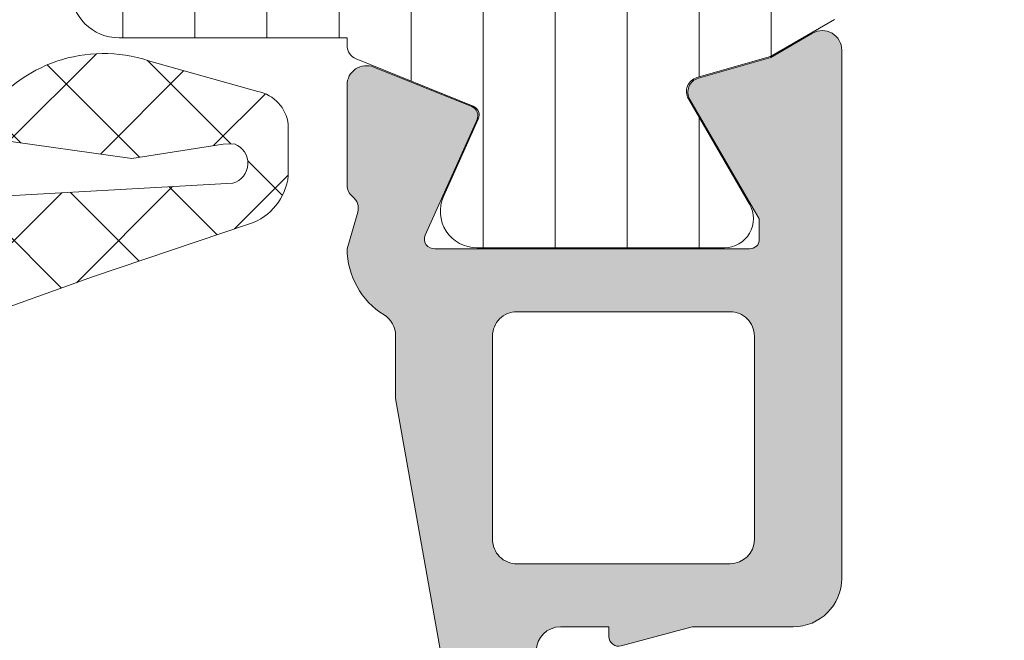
# Model space of a CAD drawing. Header units: millimetres. Extents: x 144573 to 336993, y 74252 to 247042.
# Tile 363 of 656: x 204065 to 204085, y 174638 to 174651. Entities that reach past the tile are written whole.
import ezdxf

# ---------------------------------------------------------------- set-up
doc = ezdxf.new("R2010")
doc.units = ezdxf.units.MM
doc.layers.add('FASÁDA DETAILNÍ', color=255, linetype='Continuous', lineweight=0)
doc.layers.add('NOVA', color=255, linetype='Continuous', lineweight=0)

# ---------------------------------------------------------------- blocks, each defined once
blk = doc.blocks.new('A$C69D17D4D')
at = {"layer": 'FASÁDA DETAILNÍ'}
h = blk.add_hatch(dxfattribs=at)
h.set_pattern_fill('ANSI37', color=256, scale=0.48, angle=90, style=0)
h.set_pattern_definition([(135, (-19093.5001209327, 1281.181939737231), (-1.077630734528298, -1.077630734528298), []), (225, (-19093.5001209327, 1281.181939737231), (1.077630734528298, -1.077630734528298), [])])
edge = h.paths.add_edge_path(flags=16)
edge.add_line((-19094.16441493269, 1277.780662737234), (-19095.55726893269, 1277.880406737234))
edge.add_arc((-19095.60012642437, 1277.281939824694), 0.5999995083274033, 85.90391948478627, 180.0000083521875)
edge.add_arc((-19095.60012642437, 1277.28193964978), 0.5999995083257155, 179.9999916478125, 274.0960805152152)
edge.add_line((-19095.55726893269, 1276.683472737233), (-19094.16441493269, 1276.783216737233))
edge.add_arc((-19094.20012940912, 1277.281939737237), 0.500000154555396, 274.0960643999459, 445.9039356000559)
edge = h.paths.add_edge_path(flags=16)
edge.add_arc((-19091.00012130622, 1275.681943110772), 0.49999962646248, 89.9999571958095, 180.0000428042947)
edge.add_line((-19091.5001209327, 1275.681942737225), (-19091.5001209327, 1272.088257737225))
edge.add_arc((-19091.00012059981, 1272.088257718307), 0.5000003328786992, 179.9999978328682, 293.2180266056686)
edge.add_line((-19090.80300493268, 1271.62875173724), (-19084.47190293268, 1274.34462973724))
edge.add_arc((-19084.66901885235, 1274.804135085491), 0.4999998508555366, 293.2180817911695, 362.5001106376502)
edge.add_line((-19084.16949493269, 1274.825945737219), (-19084.20782093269, 1275.703752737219))
edge.add_arc((-19084.70734454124, 1275.68194324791), 0.4999994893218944, 2.499979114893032, 90.00004485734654)
edge.add_line((-19084.70734493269, 1276.181942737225), (-19091.00012093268, 1276.181942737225))
edge = h.paths.add_edge_path(flags=16)
edge.add_line((-19085.59195893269, 1301.235861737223), (-19094.48881193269, 1305.384531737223))
edge.add_arc((-19094.70012106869, 1304.931377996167), 0.4999998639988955, 64.99999208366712, 180.0000296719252)
edge.add_line((-19095.20012093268, 1304.93137773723), (-19095.20012093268, 1295.58194273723))
edge.add_arc((-19094.70012130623, 1295.5819423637), 0.4999996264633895, 179.9999571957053, 270.0000428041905)
edge.add_line((-19094.70012093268, 1295.081942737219), (-19085.57619793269, 1295.081942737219))
edge.add_arc((-19085.57619809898, 1295.581942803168), 0.5000000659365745, 270.0000190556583, 362.5000272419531)
edge.add_line((-19085.07667393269, 1295.603752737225), (-19085.30374393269, 1300.804516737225))
edge.add_arc((-19085.8032693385, 1300.782707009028), 0.5000012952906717, 2.499997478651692, 64.99990801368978)
edge = h.paths.add_edge_path(flags=16)
edge.add_arc((-19094.70012130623, 1292.381943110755), 0.49999962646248, 89.9999571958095, 180.0000428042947)
edge.add_line((-19095.20012093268, 1292.381942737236), (-19095.20012093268, 1285.181942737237))
edge.add_arc((-19094.70012130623, 1285.181942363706), 0.4999996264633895, 179.9999571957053, 270.0000428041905)
edge.add_line((-19094.70012093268, 1284.681942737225), (-19093.50012093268, 1284.681942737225))
edge.add_arc((-19093.50011943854, 1282.681944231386), 1.999998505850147, -4.280428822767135e-05, 90.00004280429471, ccw=False)
edge.add_line((-19091.5001209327, 1282.681942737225), (-19091.5001209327, 1278.881942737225))
edge.add_arc((-19091.00012130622, 1278.881942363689), 0.4999996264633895, 179.9999571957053, 270.0000428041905)
edge.add_line((-19091.0001209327, 1278.381942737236), (-19084.8470599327, 1278.381942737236))
edge.add_arc((-19084.84706009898, 1278.881942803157), 0.5000000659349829, 270.0000190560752, 362.5000272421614)
edge.add_line((-19084.3475359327, 1278.903752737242), (-19084.5876709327, 1284.403752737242))
edge.add_arc((-19085.08719454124, 1284.381943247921), 0.499999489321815, 2.499979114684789, 90.00004485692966)
edge.add_line((-19085.08719493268, 1284.881942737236), (-19090.40012093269, 1284.881942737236))
edge.add_arc((-19090.4001209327, 1285.981942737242), 1.099999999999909, 90, 270, ccw=False)
edge.add_line((-19090.4001209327, 1287.081942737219), (-19085.22690993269, 1287.081942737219))
edge.add_arc((-19085.22691009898, 1287.581942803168), 0.5000000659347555, 270.0000190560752, 362.5000272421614)
edge.add_line((-19084.7273859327, 1287.603752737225), (-19084.9369589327, 1292.403752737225))
edge.add_arc((-19085.43648254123, 1292.381943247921), 0.499999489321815, 2.499979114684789, 90.00004485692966)
edge.add_line((-19085.43648293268, 1292.881942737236), (-19094.70012093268, 1292.881942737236))
edge = h.paths.add_edge_path()
edge.add_line((-19093.3136639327, 1307.594995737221), (-19084.5257979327, 1303.497146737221))
edge.add_ellipse((-19085.79365542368, 1300.778221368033), major_axis=(-3.000002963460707, 0), ratio=1, start_angle=182.5000588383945, end_angle=244.9999693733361, ccw=False)
edge.add_line((-19082.79650793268, 1300.909082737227), (-19082.76817393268, 1300.260132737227))
edge.add_ellipse((-19082.26865032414, 1300.281942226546), major_axis=(-0.4999994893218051, 0), ratio=1, start_angle=2.499979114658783, end_angle=90.00004485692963)
edge.add_line((-19082.2686499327, 1299.781942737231), (-19081.30012093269, 1299.781942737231))
edge.add_ellipse((-19081.30012085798, 1299.681942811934), major_axis=(-0.09999992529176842, 0), ratio=1, start_angle=179.9999571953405, end_angle=270.00004280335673, ccw=False)
edge.add_line((-19081.20012093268, 1299.681942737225), (-19081.20012093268, 1299.081942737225))
edge.add_ellipse((-19081.30012085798, 1299.081942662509), major_axis=(-0.09999992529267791, 0), ratio=1, start_angle=89.99995719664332, end_angle=180.0000428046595, ccw=False)
edge.add_line((-19081.30012093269, 1298.981942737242), (-19082.20315893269, 1298.981942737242))
edge.add_ellipse((-19082.20315876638, 1298.481942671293), major_axis=(-0.5000000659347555, 0), ratio=1, start_angle=-89.9999809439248, end_angle=2.500027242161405)
edge.add_line((-19082.70268293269, 1298.460132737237), (-19082.30884493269, 1289.559838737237))
edge.add_ellipse((-19081.80933365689, 1289.58194284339), major_axis=(-0.5000001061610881, 0), ratio=1, start_angle=2.53376922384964, end_angle=90.00008298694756)
edge.add_line((-19081.80933293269, 1289.081942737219), (-19081.2001209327, 1289.081942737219))
edge.add_ellipse((-19081.20012085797, 1288.981942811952), major_axis=(-0.09999992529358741, 0), ratio=1, start_angle=179.9999571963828, end_angle=270.00004280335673, ccw=False)
edge.add_line((-19081.10012093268, 1288.981942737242), (-19081.10012093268, 1288.381942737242))
edge.add_ellipse((-19081.20012085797, 1288.381942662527), major_axis=(-0.09999992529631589, 0), ratio=1, start_angle=89.99995719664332, end_angle=180.0000428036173, ccw=False)
edge.add_line((-19081.20012093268, 1288.281942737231), (-19081.72968293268, 1288.281942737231))
edge.add_ellipse((-19081.72968323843, 1287.781942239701), major_axis=(-0.5000004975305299, 0), ratio=1, start_angle=-90.00003503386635, end_angle=2.533697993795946)
edge.add_line((-19082.22919493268, 1287.759838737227), (-19081.71853893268, 1276.219613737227))
edge.add_ellipse((-19081.21901433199, 1276.241423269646), major_axis=(-0.5000004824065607, 0), ratio=1, start_angle=2.499979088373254, end_angle=93.21705730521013)
edge.add_line((-19081.19095493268, 1275.742210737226), (-19076.05721193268, 1276.030773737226))
edge.add_ellipse((-19076.17276735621, 1276.44119173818), major_axis=(-0.426375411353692, 0), ratio=1, start_angle=105.7248544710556, end_angle=249.2410276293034)
edge.add_line((-19076.02164393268, 1276.839886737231), (-19076.25424693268, 1276.838646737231))
edge.add_line((-19076.25424693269, 1276.838646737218), (-19078.13682593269, 1276.540508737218))
edge.add_line((-19078.13682593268, 1276.540508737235), (-19080.98611093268, 1276.940934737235))
edge.add_ellipse((-19080.94436033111, 1277.238015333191), major_axis=(-0.2999999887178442, 0), ratio=1, start_angle=-34.59774638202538, end_angle=82.00025595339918, ccw=False)
edge.add_ellipse((-19078.72178924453, 1275.704901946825), major_axis=(-3.000047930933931, 0), ratio=1, start_angle=251.9915754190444, end_angle=325.40235871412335, ccw=False)
edge.add_line((-19077.79430393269, 1278.557980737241), (-19075.53941293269, 1277.924404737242))
edge.add_ellipse((-19075.70034247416, 1277.149192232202), major_axis=(-0.7917403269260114, 0), ratio=1, start_angle=186.7983462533, end_angle=258.2723102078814, ccw=False)
edge.add_line((-19074.91416893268, 1277.242914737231), (-19074.91294793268, 1276.184704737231))
edge.add_ellipse((-19076.09203415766, 1276.313828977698), major_axis=(-1.186135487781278, 0), ratio=1, start_angle=108.65557644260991, end_angle=173.7503218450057, ccw=False)
edge.add_line((-19075.71261493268, 1275.190014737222), (-19078.95395493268, 1274.095681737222))
edge.add_line((-19078.95395493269, 1274.095681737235), (-19087.00374993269, 1271.205903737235))
edge.add_line((-19087.00374993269, 1271.205903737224), (-19096.90162693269, 1266.873094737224))
edge.add_ellipse((-19097.09989699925, 1267.332103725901), major_axis=(-0.5000002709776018, 0), ratio=1, start_angle=0.06657637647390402, end_angle=113.3620494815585, ccw=False)
edge.add_line((-19097.59989693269, 1267.331522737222), (-19097.60053193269, 1267.878223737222))
edge.add_ellipse((-19097.10053182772, 1267.878804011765), major_axis=(-0.5000004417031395, 0), ratio=1, start_angle=-66.07917546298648, end_angle=0.06649451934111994, ccw=False)
edge.add_line((-19097.30326893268, 1268.335857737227), (-19094.09926593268, 1269.737613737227))
edge.add_ellipse((-19094.50012027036, 1270.653754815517), major_axis=(-0.9999993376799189, 0), ratio=1, start_angle=113.6316147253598, end_angle=180.0000528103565)
edge.add_line((-19093.5001209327, 1270.653755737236), (-19093.5001209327, 1275.881697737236))
edge.add_line((-19093.5001209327, 1275.881697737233), (-19095.2995999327, 1275.881706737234))
edge.add_line((-19095.29959993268, 1275.881706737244), (-19095.43754193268, 1275.366905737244))
edge.add_ellipse((-19095.71469595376, 1275.48167099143), major_axis=(-0.2999756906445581, 0), ratio=1, start_angle=67.49643330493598, end_angle=157.5062997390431, ccw=False)
edge.add_line((-19095.82950893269, 1275.204536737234), (-19097.09963593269, 1276.053703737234))
edge.add_ellipse((-19096.59991516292, 1276.919567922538), major_axis=(-0.9997207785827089, 0), ratio=1, start_angle=-0.007611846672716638, end_angle=60.00923930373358, ccw=False)
edge.add_line((-19097.59963593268, 1276.919700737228), (-19097.59960493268, 1277.644061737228))
edge.add_ellipse((-19096.59986710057, 1277.643853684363), major_axis=(-0.9997378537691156, 0), ratio=1, start_angle=299.99132494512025, end_angle=359.98807632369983, ccw=False)
edge.add_line((-19097.09960493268, 1278.509727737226), (-19095.82950893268, 1279.358894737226))
edge.add_ellipse((-19095.71469704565, 1279.081747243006), major_axis=(-0.2999875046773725, 0), ratio=1, start_angle=202.498603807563, end_angle=292.50240617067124, ccw=False)
edge.add_line((-19095.43754193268, 1279.196540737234), (-19095.29956993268, 1278.681724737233))
edge.add_line((-19095.29956993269, 1278.681724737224), (-19093.50012093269, 1278.681716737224))
edge.add_line((-19093.5001209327, 1278.681716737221), (-19093.5001209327, 1281.881943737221))
edge.add_ellipse((-19093.80012070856, 1281.881943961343), major_axis=(-0.2999997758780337, 0), ratio=1, start_angle=179.999957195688, end_angle=270.0000428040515)
edge.add_line((-19093.80012093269, 1282.181943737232), (-19097.10011693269, 1282.181943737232))
edge.add_ellipse((-19097.10011730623, 1282.681943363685), major_axis=(-0.49999962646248, 0), ratio=1, start_angle=-4.280429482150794e-05, end_angle=90.00004280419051, ccw=False)
edge.add_line((-19097.60011693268, 1282.681943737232), (-19097.60011693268, 1309.579565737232))
edge.add_line((-19097.60011693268, 1309.579565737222), (-19096.04972493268, 1310.474683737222))
edge.add_ellipse((-19095.79972484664, 1310.041671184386), major_axis=(-0.4999999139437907, 0), ratio=1, start_angle=180.0000633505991, end_angle=300.0000170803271, ccw=False)
edge.add_line((-19095.2997249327, 1310.041671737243), (-19093.6023539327, 1310.041671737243))
edge.add_line((-19093.60235393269, 1310.041671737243), (-19093.60235393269, 1308.048149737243))
edge.add_ellipse((-19093.10235367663, 1308.048149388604), major_axis=(-0.500000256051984, 0), ratio=1, start_angle=-3.995115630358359e-05, end_angle=64.99987141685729)
h = blk.add_hatch(dxfattribs=at)
h.set_pattern_fill('ANSI37', color=256, scale=0.48, angle=90, style=0)
h.set_pattern_definition([(135, (-19093.50012075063, 1281.181939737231), (-1.077630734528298, -1.077630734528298), []), (225, (-19093.50012075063, 1281.181939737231), (1.077630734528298, -1.077630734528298), [])])
edge = h.paths.add_edge_path(flags=16)
edge.add_line((-19094.16441475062, 1277.780662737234), (-19095.55726875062, 1277.880406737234))
edge.add_arc((-19095.60012624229, 1277.281939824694), 0.5999995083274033, 85.90391948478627, 180.0000083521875)
edge.add_arc((-19095.60012624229, 1277.28193964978), 0.5999995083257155, 179.9999916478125, 274.0960805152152)
edge.add_line((-19095.55726875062, 1276.683472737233), (-19094.16441475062, 1276.783216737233))
edge.add_arc((-19094.20012922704, 1277.281939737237), 0.500000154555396, 274.0960643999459, 445.9039356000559)
edge = h.paths.add_edge_path(flags=16)
edge.add_arc((-19091.00012112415, 1275.681943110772), 0.49999962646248, 89.9999571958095, 180.0000428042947)
edge.add_line((-19091.50012075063, 1275.681942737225), (-19091.50012075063, 1272.088257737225))
edge.add_arc((-19091.00012041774, 1272.088257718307), 0.5000003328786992, 179.9999978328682, 293.2180266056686)
edge.add_line((-19090.8030047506, 1271.62875173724), (-19084.4719027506, 1274.34462973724))
edge.add_arc((-19084.66901867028, 1274.804135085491), 0.4999998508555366, 293.2180817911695, 362.5001106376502)
edge.add_line((-19084.16949475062, 1274.825945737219), (-19084.20782075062, 1275.703752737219))
edge.add_arc((-19084.70734435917, 1275.68194324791), 0.4999994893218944, 2.499979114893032, 90.00004485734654)
edge.add_line((-19084.70734475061, 1276.181942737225), (-19091.00012075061, 1276.181942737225))
edge = h.paths.add_edge_path(flags=16)
edge.add_line((-19085.59195875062, 1301.235861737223), (-19094.48881175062, 1305.384531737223))
edge.add_arc((-19094.70012088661, 1304.931377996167), 0.4999998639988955, 64.99999208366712, 180.0000296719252)
edge.add_line((-19095.20012075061, 1304.93137773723), (-19095.20012075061, 1295.58194273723))
edge.add_arc((-19094.70012112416, 1295.5819423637), 0.4999996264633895, 179.9999571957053, 270.0000428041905)
edge.add_line((-19094.70012075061, 1295.081942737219), (-19085.57619775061, 1295.081942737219))
edge.add_arc((-19085.5761979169, 1295.581942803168), 0.5000000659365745, 270.0000190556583, 362.5000272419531)
edge.add_line((-19085.07667375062, 1295.603752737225), (-19085.30374375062, 1300.804516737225))
edge.add_arc((-19085.80326915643, 1300.782707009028), 0.5000012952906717, 2.499997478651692, 64.99990801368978)
edge = h.paths.add_edge_path(flags=16)
edge.add_arc((-19094.70012112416, 1292.381943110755), 0.49999962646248, 89.9999571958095, 180.0000428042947)
edge.add_line((-19095.20012075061, 1292.381942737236), (-19095.20012075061, 1285.181942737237))
edge.add_arc((-19094.70012112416, 1285.181942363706), 0.4999996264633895, 179.9999571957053, 270.0000428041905)
edge.add_line((-19094.70012075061, 1284.681942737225), (-19093.50012075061, 1284.681942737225))
edge.add_arc((-19093.50011925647, 1282.681944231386), 1.999998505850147, -4.280428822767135e-05, 90.00004280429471, ccw=False)
edge.add_line((-19091.50012075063, 1282.681942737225), (-19091.50012075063, 1278.881942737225))
edge.add_arc((-19091.00012112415, 1278.881942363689), 0.4999996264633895, 179.9999571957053, 270.0000428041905)
edge.add_line((-19091.00012075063, 1278.381942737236), (-19084.84705975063, 1278.381942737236))
edge.add_arc((-19084.84705991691, 1278.881942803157), 0.5000000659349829, 270.0000190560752, 362.5000272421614)
edge.add_line((-19084.34753575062, 1278.903752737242), (-19084.58767075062, 1284.403752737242))
edge.add_arc((-19085.08719435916, 1284.381943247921), 0.499999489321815, 2.499979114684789, 90.00004485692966)
edge.add_line((-19085.08719475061, 1284.881942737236), (-19090.40012075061, 1284.881942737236))
edge.add_arc((-19090.40012075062, 1285.981942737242), 1.099999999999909, 90, 270, ccw=False)
edge.add_line((-19090.40012075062, 1287.081942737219), (-19085.22690975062, 1287.081942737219))
edge.add_arc((-19085.22690991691, 1287.581942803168), 0.5000000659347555, 270.0000190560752, 362.5000272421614)
edge.add_line((-19084.72738575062, 1287.603752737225), (-19084.93695875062, 1292.403752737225))
edge.add_arc((-19085.43648235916, 1292.381943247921), 0.499999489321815, 2.499979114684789, 90.00004485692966)
edge.add_line((-19085.43648275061, 1292.881942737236), (-19094.70012075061, 1292.881942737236))
edge = h.paths.add_edge_path()
edge.add_line((-19093.31366375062, 1307.594995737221), (-19084.52579775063, 1303.497146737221))
edge.add_ellipse((-19085.79365524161, 1300.778221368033), major_axis=(-3.000002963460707, 0), ratio=1, start_angle=182.5000588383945, end_angle=244.9999693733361, ccw=False)
edge.add_line((-19082.79650775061, 1300.909082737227), (-19082.76817375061, 1300.260132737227))
edge.add_ellipse((-19082.26865014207, 1300.281942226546), major_axis=(-0.4999994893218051, 0), ratio=1, start_angle=2.499979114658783, end_angle=90.00004485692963)
edge.add_line((-19082.26864975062, 1299.781942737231), (-19081.30012075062, 1299.781942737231))
edge.add_ellipse((-19081.30012067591, 1299.681942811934), major_axis=(-0.09999992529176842, 0), ratio=1, start_angle=179.9999571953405, end_angle=270.00004280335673, ccw=False)
edge.add_line((-19081.20012075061, 1299.681942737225), (-19081.20012075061, 1299.081942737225))
edge.add_ellipse((-19081.30012067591, 1299.081942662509), major_axis=(-0.09999992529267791, 0), ratio=1, start_angle=89.99995719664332, end_angle=180.0000428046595, ccw=False)
edge.add_line((-19081.30012075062, 1298.981942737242), (-19082.20315875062, 1298.981942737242))
edge.add_ellipse((-19082.20315858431, 1298.481942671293), major_axis=(-0.5000000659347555, 0), ratio=1, start_angle=-89.9999809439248, end_angle=2.500027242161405)
edge.add_line((-19082.70268275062, 1298.460132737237), (-19082.30884475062, 1289.559838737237))
edge.add_ellipse((-19081.80933347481, 1289.58194284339), major_axis=(-0.5000001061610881, 0), ratio=1, start_angle=2.53376922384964, end_angle=90.00008298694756)
edge.add_line((-19081.80933275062, 1289.081942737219), (-19081.20012075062, 1289.081942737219))
edge.add_ellipse((-19081.2001206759, 1288.981942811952), major_axis=(-0.09999992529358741, 0), ratio=1, start_angle=179.9999571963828, end_angle=270.00004280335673, ccw=False)
edge.add_line((-19081.10012075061, 1288.981942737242), (-19081.10012075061, 1288.381942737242))
edge.add_ellipse((-19081.2001206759, 1288.381942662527), major_axis=(-0.09999992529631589, 0), ratio=1, start_angle=89.99995719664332, end_angle=180.0000428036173, ccw=False)
edge.add_line((-19081.20012075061, 1288.281942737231), (-19081.72968275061, 1288.281942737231))
edge.add_ellipse((-19081.72968305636, 1287.781942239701), major_axis=(-0.5000004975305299, 0), ratio=1, start_angle=-90.00003503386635, end_angle=2.533697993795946)
edge.add_line((-19082.2291947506, 1287.759838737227), (-19081.7185387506, 1276.219613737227))
edge.add_ellipse((-19081.21901414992, 1276.241423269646), major_axis=(-0.5000004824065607, 0), ratio=1, start_angle=2.499979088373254, end_angle=93.21705730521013)
edge.add_line((-19081.19095475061, 1275.742210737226), (-19076.05721175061, 1276.030773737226))
edge.add_ellipse((-19076.17276717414, 1276.44119173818), major_axis=(-0.426375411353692, 0), ratio=1, start_angle=105.7248544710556, end_angle=249.2410276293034)
edge.add_line((-19076.0216437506, 1276.839886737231), (-19076.2542467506, 1276.838646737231))
edge.add_line((-19076.25424675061, 1276.838646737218), (-19078.13682575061, 1276.540508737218))
edge.add_line((-19078.13682575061, 1276.540508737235), (-19080.98611075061, 1276.940934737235))
edge.add_ellipse((-19080.94436014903, 1277.238015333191), major_axis=(-0.2999999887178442, 0), ratio=1, start_angle=-34.59774638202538, end_angle=82.00025595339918, ccw=False)
edge.add_ellipse((-19078.72178906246, 1275.704901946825), major_axis=(-3.000047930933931, 0), ratio=1, start_angle=251.9915754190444, end_angle=325.40235871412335, ccw=False)
edge.add_line((-19077.79430375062, 1278.557980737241), (-19075.53941275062, 1277.924404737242))
edge.add_ellipse((-19075.70034229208, 1277.149192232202), major_axis=(-0.7917403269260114, 0), ratio=1, start_angle=186.7983462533, end_angle=258.2723102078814, ccw=False)
edge.add_line((-19074.91416875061, 1277.242914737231), (-19074.91294775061, 1276.184704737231))
edge.add_ellipse((-19076.09203397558, 1276.313828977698), major_axis=(-1.186135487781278, 0), ratio=1, start_angle=108.65557644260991, end_angle=173.7503218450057, ccw=False)
edge.add_line((-19075.71261475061, 1275.190014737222), (-19078.95395475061, 1274.095681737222))
edge.add_line((-19078.95395475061, 1274.095681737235), (-19087.00374975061, 1271.205903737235))
edge.add_line((-19087.00374975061, 1271.205903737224), (-19096.90162675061, 1266.873094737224))
edge.add_ellipse((-19097.09989681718, 1267.332103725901), major_axis=(-0.5000002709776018, 0), ratio=1, start_angle=0.06657637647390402, end_angle=113.3620494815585, ccw=False)
edge.add_line((-19097.59989675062, 1267.331522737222), (-19097.60053175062, 1267.878223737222))
edge.add_ellipse((-19097.10053164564, 1267.878804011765), major_axis=(-0.5000004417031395, 0), ratio=1, start_angle=-66.07917546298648, end_angle=0.06649451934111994, ccw=False)
edge.add_line((-19097.30326875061, 1268.335857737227), (-19094.09926575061, 1269.737613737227))
edge.add_ellipse((-19094.50012008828, 1270.653754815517), major_axis=(-0.9999993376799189, 0), ratio=1, start_angle=113.6316147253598, end_angle=180.0000528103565)
edge.add_line((-19093.50012075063, 1270.653755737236), (-19093.50012075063, 1275.881697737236))
edge.add_line((-19093.50012075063, 1275.881697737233), (-19095.29959975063, 1275.881706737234))
edge.add_line((-19095.29959975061, 1275.881706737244), (-19095.43754175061, 1275.366905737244))
edge.add_ellipse((-19095.71469577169, 1275.48167099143), major_axis=(-0.2999756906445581, 0), ratio=1, start_angle=67.49643330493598, end_angle=157.5062997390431, ccw=False)
edge.add_line((-19095.82950875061, 1275.204536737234), (-19097.09963575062, 1276.053703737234))
edge.add_ellipse((-19096.59991498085, 1276.919567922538), major_axis=(-0.9997207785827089, 0), ratio=1, start_angle=-0.007611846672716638, end_angle=60.00923930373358, ccw=False)
edge.add_line((-19097.59963575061, 1276.919700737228), (-19097.59960475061, 1277.644061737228))
edge.add_ellipse((-19096.59986691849, 1277.643853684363), major_axis=(-0.9997378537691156, 0), ratio=1, start_angle=299.99132494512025, end_angle=359.98807632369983, ccw=False)
edge.add_line((-19097.09960475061, 1278.509727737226), (-19095.8295087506, 1279.358894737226))
edge.add_ellipse((-19095.71469686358, 1279.081747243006), major_axis=(-0.2999875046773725, 0), ratio=1, start_angle=202.498603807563, end_angle=292.50240617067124, ccw=False)
edge.add_line((-19095.43754175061, 1279.196540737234), (-19095.29956975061, 1278.681724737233))
edge.add_line((-19095.29956975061, 1278.681724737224), (-19093.50012075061, 1278.681716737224))
edge.add_line((-19093.50012075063, 1278.681716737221), (-19093.50012075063, 1281.881943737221))
edge.add_ellipse((-19093.80012052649, 1281.881943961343), major_axis=(-0.2999997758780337, 0), ratio=1, start_angle=179.999957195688, end_angle=270.0000428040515)
edge.add_line((-19093.80012075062, 1282.181943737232), (-19097.10011675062, 1282.181943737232))
edge.add_ellipse((-19097.10011712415, 1282.681943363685), major_axis=(-0.49999962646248, 0), ratio=1, start_angle=-4.280429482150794e-05, end_angle=90.00004280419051, ccw=False)
edge.add_line((-19097.6001167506, 1282.681943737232), (-19097.6001167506, 1309.579565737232))
edge.add_line((-19097.6001167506, 1309.579565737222), (-19096.0497247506, 1310.474683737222))
edge.add_ellipse((-19095.79972466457, 1310.041671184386), major_axis=(-0.4999999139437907, 0), ratio=1, start_angle=180.0000633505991, end_angle=300.0000170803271, ccw=False)
edge.add_line((-19095.29972475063, 1310.041671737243), (-19093.60235375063, 1310.041671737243))
edge.add_line((-19093.60235375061, 1310.041671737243), (-19093.60235375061, 1308.048149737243))
edge.add_ellipse((-19093.10235349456, 1308.048149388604), major_axis=(-0.500000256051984, 0), ratio=1, start_angle=-3.995115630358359e-05, end_angle=64.99987141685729)
h = blk.add_hatch(dxfattribs=at)
h.set_pattern_fill('ANSI31', color=256, scale=0.468, angle=45, style=0)
h.set_pattern_definition([(90, (-19063.5001209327, 1263.181939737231), (-1.4859, 3.33066907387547e-16), [])])
edge = h.paths.add_edge_path(flags=16)
edge.add_line((-19065.84822093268, 1281.270417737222), (-19068.07093093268, 1279.987055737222))
edge.add_ellipse((-19069.07080331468, 1281.718780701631), major_axis=(-1.999654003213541, 0), ratio=1, start_angle=60.00004577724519, end_angle=120.0015014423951, ccw=False)
edge.add_line((-19070.07062893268, 1279.987028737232), (-19071.20014693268, 1280.639156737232))
edge.add_ellipse((-19069.70014380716, 1283.237236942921), major_axis=(-3.000005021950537, 0), ratio=1, start_angle=16.00005471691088, end_angle=59.99998644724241, ccw=False)
edge.add_line((-19072.5839329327, 1282.410320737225), (-19073.6365809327, 1286.081342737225))
edge.add_ellipse((-19073.15594990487, 1286.21916153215), major_axis=(-0.5000002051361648, 0), ratio=1, start_angle=-90.00079895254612, end_angle=16.000007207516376, ccw=False)
edge.add_line((-19073.1559429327, 1286.719161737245), (-19065.5981899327, 1286.719051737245))
edge.add_ellipse((-19065.59819976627, 1286.219051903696), major_axis=(-0.4999998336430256, 0), ratio=1, start_angle=179.9991787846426, end_angle=269.9988731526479, ccw=False)
edge.add_line((-19065.09819993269, 1286.219044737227), (-19065.09825593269, 1282.569395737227))
edge.add_ellipse((-19066.59825518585, 1282.569435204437), major_axis=(-1.499999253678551, 0), ratio=1, start_angle=120.0015272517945, end_angle=179.9984924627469, ccw=False)
edge = h.paths.add_edge_path(flags=16)
edge.add_line((-19065.59817193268, 1288.319053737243), (-19073.90150193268, 1288.319180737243))
edge.add_ellipse((-19073.90149367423, 1288.819181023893), major_axis=(-0.5000002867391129, 0), ratio=1, start_angle=15.999943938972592, end_angle=89.9990536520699, ccw=False)
edge.add_line((-19074.38212493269, 1288.681362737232), (-19076.08905193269, 1294.634124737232))
edge.add_ellipse((-19075.60842120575, 1294.771943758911), major_axis=(-0.4999999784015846, 0), ratio=1, start_angle=-90.00094802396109, end_angle=16.00004168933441, ccw=False)
edge.add_line((-19075.60841293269, 1295.271943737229), (-19065.59805893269, 1295.271773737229))
edge.add_ellipse((-19065.59807111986, 1294.771773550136), major_axis=(-0.5000001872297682, 0), ratio=1, start_angle=179.9991047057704, end_angle=269.9986034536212, ccw=False)
edge.add_line((-19065.0980709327, 1294.771765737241), (-19065.0981609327, 1288.819045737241))
edge.add_ellipse((-19065.59816120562, 1288.81905401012), major_axis=(-0.5000002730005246, 0), ratio=1, start_angle=89.99877076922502, end_angle=179.9990519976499, ccw=False)
edge = h.paths.add_edge_path(flags=16)
edge.add_line((-19076.14720793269, 1302.636077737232), (-19072.97081793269, 1304.469966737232))
edge.add_ellipse((-19071.47081807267, 1301.871886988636), major_axis=(-3.000002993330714, 0), ratio=1, start_angle=239.99850824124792, end_angle=299.999963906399, ccw=False)
edge.add_line((-19069.97074893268, 1304.46992673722), (-19065.84786593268, 1302.08943173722))
edge.add_ellipse((-19066.59790159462, 1300.790413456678), major_axis=(-1.500000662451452, 0), ratio=1, start_angle=179.9984828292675, end_angle=239.9984416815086, ccw=False)
edge.add_line((-19065.09790093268, 1300.790373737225), (-19065.09799193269, 1297.371759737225))
edge.add_ellipse((-19065.59799141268, 1297.371773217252), major_axis=(-0.4999994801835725, 0), ratio=1, start_angle=89.99856531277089, end_angle=179.9984553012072, ccw=False)
edge.add_line((-19065.59800393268, 1296.871773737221), (-19075.89731893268, 1296.871954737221))
edge.add_ellipse((-19075.89730059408, 1297.871955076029), major_axis=(-1.000000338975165, 0), ratio=1, start_angle=-0.0015275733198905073, end_angle=89.99894927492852, ccw=False)
edge.add_line((-19076.89730093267, 1297.871981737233), (-19076.89720793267, 1301.337079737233))
edge.add_ellipse((-19075.39720779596, 1301.337039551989), major_axis=(-1.500000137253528, 0), ratio=1, start_angle=300.00000300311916, end_angle=359.99846503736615, ccw=False)
edge = h.paths.add_edge_path()
edge.add_line((-19078.49707593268, 1304.483883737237), (-19078.49729793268, 1297.930820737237))
edge.add_arc((-19073.49730023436, 1297.93065387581), 4.999997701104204, 179.9980879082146, 196.0000237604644)
edge.add_line((-19078.30360593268, 1296.552465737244), (-19074.03499493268, 1281.666047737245))
edge.add_arc((-19074.51562528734, 1281.528229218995), 0.4999994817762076, -90.00007395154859, 15.999997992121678, ccw=False)
edge.add_line((-19074.51562593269, 1281.028229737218), (-19078.39899993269, 1281.028229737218))
edge.add_arc((-19078.39901993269, 1280.028229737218), 1.0000000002, 89.99885408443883, 269.9988540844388)
edge.add_line((-19078.3990399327, 1279.028229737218), (-19073.7007039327, 1279.028041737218))
edge.add_line((-19073.7007039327, 1279.028041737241), (-19073.7007039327, 1278.871989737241))
edge.add_arc((-19073.40070394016, 1278.871989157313), 0.2999999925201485, 179.9998892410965, 248.0261541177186)
edge.add_line((-19073.5129589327, 1278.59378273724), (-19071.1010569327, 1277.62059573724))
edge.add_arc((-19071.17589353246, 1277.435124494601), 0.2000002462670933, -24.14098223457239, 68.02620228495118, ccw=False)
edge.add_line((-19070.99338493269, 1277.353327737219), (-19071.70988493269, 1275.754642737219))
edge.add_arc((-19071.02547917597, 1275.447904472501), 0.7499997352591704, 155.8589415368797, 270.000018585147)
edge.add_line((-19071.02547893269, 1274.69790473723), (-19065.91792993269, 1274.69790473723))
edge.add_arc((-19065.91793006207, 1275.297904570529), 0.5999998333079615, 270.0000123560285, 390.1429248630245)
edge.add_line((-19065.39906493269, 1275.599199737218), (-19066.66028093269, 1277.771156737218))
edge.add_arc((-19066.40084828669, 1277.921805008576), 0.3000003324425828, 106.00006906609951, 210.1430306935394, ccw=False)
edge.add_line((-19066.4835399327, 1278.210183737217), (-19064.9690679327, 1278.644450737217))
edge.add_line((-19064.96906793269, 1278.644450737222), (-19063.64829593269, 1279.406998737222))
edge.add_arc((-19063.79829667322, 1279.666805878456), 0.2999999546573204, 300.0001683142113, 362.4633047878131)
edge.add_line((-19063.49857393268, 1279.679699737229), (-19063.49857393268, 1303.669353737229))
edge.add_arc((-19063.79790965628, 1303.689308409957), 0.3000001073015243, 356.1861237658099, 419.9998522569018)
edge.add_line((-19063.64790893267, 1303.949115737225), (-19064.96871493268, 1304.711683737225))
edge.add_line((-19064.96871493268, 1304.71168373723), (-19066.48318593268, 1305.145950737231))
edge.add_arc((-19066.40049478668, 1305.434329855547), 0.300000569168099, 149.8570816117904, 254.0000432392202, ccw=False)
edge.add_line((-19066.65992793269, 1305.58497773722), (-19065.39871193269, 1307.756933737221))
edge.add_arc((-19065.91757734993, 1308.05822940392), 0.6000003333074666, 329.857047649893, 449.9999601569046)
edge.add_line((-19065.9175769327, 1308.658229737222), (-19075.8211769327, 1308.658229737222))
edge.add_arc((-19075.82117767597, 1307.908229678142), 0.750000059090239, 89.9999432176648, 204.141020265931)
edge.add_line((-19076.50558393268, 1307.601491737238), (-19075.78908393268, 1306.002806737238))
edge.add_arc((-19075.97159253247, 1305.921009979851), 0.2000002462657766, -68.02620228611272, 24.14098223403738, ccw=False)
edge.add_line((-19075.89675593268, 1305.735538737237), (-19078.30933093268, 1304.762079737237))
edge.add_arc((-19078.19707677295, 1304.483873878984), 0.2999991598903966, 111.9737385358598, 179.9981172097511)
h = blk.add_hatch(color=256, dxfattribs=at)
edge = h.paths.add_edge_path(flags=16)
edge.add_line((-19070.69997693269, 1268.678154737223), (-19070.69997693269, 1272.877904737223))
edge.add_ellipse((-19070.19997730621, 1272.87790511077), major_axis=(-0.4999996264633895, 0), ratio=1, start_angle=-90.00004280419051, end_angle=4.28042947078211e-05, ccw=False)
edge.add_line((-19070.19997693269, 1273.377904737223), (-19065.7999529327, 1273.377904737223))
edge.add_ellipse((-19065.79995255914, 1272.87790511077), major_axis=(-0.49999962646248, 0), ratio=1, start_angle=179.9999571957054, end_angle=270.0000428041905, ccw=False)
edge.add_line((-19065.29995293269, 1272.877904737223), (-19065.29995293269, 1268.678155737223))
edge.add_ellipse((-19065.7999534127, 1268.67815621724), major_axis=(-0.5000004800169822, 0), ratio=1, start_angle=90.00005500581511, end_angle=179.9999449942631, ccw=False)
edge.add_line((-19065.79995293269, 1268.178155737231), (-19070.19997693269, 1268.17815473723))
edge.add_ellipse((-19070.19997730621, 1268.678154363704), major_axis=(-0.49999962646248, 0), ratio=1, start_angle=-4.280429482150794e-05, end_angle=90.00004280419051, ccw=False)
edge = h.paths.add_edge_path()
edge.add_line((-19072.69835793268, 1271.591558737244), (-19071.49859793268, 1264.828558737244))
edge.add_arc((-19069.5293463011, 1265.177903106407), 1.999998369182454, 190.0595901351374, 270.0000392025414)
edge.add_line((-19069.5293449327, 1263.17790473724), (-19065.3643719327, 1263.17790473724))
edge.add_line((-19065.36437193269, 1263.17790473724), (-19063.6465829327, 1263.63818573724))
edge.add_arc((-19063.69834685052, 1263.831370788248), 0.1999999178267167, 285.0000385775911, 359.9999853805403)
edge.add_line((-19063.4983469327, 1263.831370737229), (-19063.4983469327, 1264.277904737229))
edge.add_arc((-19063.99834655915, 1264.277905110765), 0.4999996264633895, 359.9999571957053, 450.0000428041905)
edge.add_line((-19063.9983469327, 1264.777904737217), (-19069.2983469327, 1264.777904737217))
edge.add_arc((-19069.29834730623, 1265.277904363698), 0.49999962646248, 179.9999571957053, 270.00004280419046, ccw=False)
edge.add_line((-19069.79834693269, 1265.277904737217), (-19069.79834693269, 1266.378154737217))
edge.add_arc((-19069.29834645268, 1266.378154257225), 0.5000004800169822, 90.00005500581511, 179.9999449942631, ccw=False)
edge.add_line((-19069.29834693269, 1266.878154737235), (-19068.29834693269, 1266.878154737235))
edge.add_line((-19068.29834693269, 1266.878154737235), (-19068.29834693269, 1266.678154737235))
edge.add_arc((-19068.09834679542, 1266.678155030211), 0.2000001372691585, 180.0000839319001, 285.00000539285)
edge.add_line((-19068.0465829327, 1266.484969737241), (-19066.5791949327, 1266.878155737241))
edge.add_line((-19066.57919493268, 1266.878155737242), (-19064.49834693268, 1266.878155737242))
edge.add_arc((-19064.49834789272, 1267.878156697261), 1.0000009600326, 270.0000550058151, 359.999944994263)
edge.add_line((-19063.4983469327, 1267.878155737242), (-19063.4983469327, 1278.777657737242))
edge.add_arc((-19063.898347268, 1278.777657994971), 0.400000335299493, 359.9999630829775, 479.9999168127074)
edge.add_line((-19064.09834693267, 1279.124068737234), (-19064.96119493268, 1278.625902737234))
edge.add_line((-19064.96119493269, 1278.625902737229), (-19066.4533559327, 1278.198032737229))
edge.add_arc((-19066.37066455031, 1277.9096539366), 0.3000003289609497, 106.0000168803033, 210.1792412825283)
edge.add_line((-19066.63000193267, 1277.758841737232), (-19065.19826693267, 1275.293230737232))
edge.add_line((-19065.19826693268, 1275.293230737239), (-19065.19826693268, 1274.872811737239))
edge.add_arc((-19065.38983521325, 1274.869319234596), 0.1916001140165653, -92.5222218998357, 1.0444500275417, ccw=False)
edge.add_line((-19065.39826693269, 1274.67790473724), (-19071.8877059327, 1274.67790473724))
edge.add_arc((-19071.90594368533, 1274.877071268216), 0.1999998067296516, 155.8590518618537, 275.23200451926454, ccw=False)
edge.add_line((-19072.08845193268, 1274.958867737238), (-19071.02013093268, 1277.342552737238))
edge.add_arc((-19071.20263953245, 1277.424349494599), 0.2000002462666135, 335.8590177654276, 428.0262022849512)
edge.add_line((-19071.12780293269, 1277.609820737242), (-19073.15103093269, 1278.426180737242))
edge.add_arc((-19073.30070403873, 1278.055238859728), 0.3999998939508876, 68.02618212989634, 180.0000175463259)
edge.add_line((-19073.7007039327, 1278.05523873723), (-19073.7007049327, 1275.99109173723))
edge.add_arc((-19073.40070529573, 1275.991090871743), 0.2999996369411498, 179.9998347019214, 232.0950865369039)
edge.add_arc((-19073.76931584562, 1275.517671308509), 0.3000002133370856, -15.9998620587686, 52.095347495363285, ccw=False)
edge.add_line((-19073.4809369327, 1275.43498073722), (-19073.6982589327, 1274.67709173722))
edge.add_arc((-19072.09825988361, 1274.67709129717), 1.599999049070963, 179.9999842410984, 238.407605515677)
edge.add_arc((-19073.19839190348, 1272.888319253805), 0.499999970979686, 0.001545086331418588, 58.40766403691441, ccw=False)
edge.add_line((-19072.6983919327, 1272.888332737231), (-19072.6983579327, 1271.591558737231))
h = blk.add_hatch(dxfattribs=at)
h.set_pattern_fill('ANSI37', color=256, scale=0.625, angle=90, style=0)
h.set_pattern_definition([(135, (-19063.0001209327, 1263.181939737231), (-1.403165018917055, -1.403165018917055), []), (225, (-19063.0001209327, 1263.181939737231), (1.403165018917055, -1.403165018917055), [])])
edge = h.paths.add_edge_path()
edge.add_ellipse((-19054.11320541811, 1267.802501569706), major_axis=(-5.039467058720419, 0), ratio=1, start_angle=94.96446126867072, end_angle=150.2082155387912)
edge.add_ellipse((-19050.00012093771, 1265.447701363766), major_axis=(-0.3000000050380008, 0), ratio=1, start_angle=150.2078270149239, end_angle=179.999307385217)
edge.add_line((-19049.70012093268, 1265.447697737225), (-19049.70011793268, 1265.981981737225))
edge.add_ellipse((-19050.00011769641, 1265.981982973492), major_axis=(-0.2999997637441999, 0), ratio=1, start_angle=179.9997638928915, end_angle=270.0000451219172)
edge.add_line((-19050.00011793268, 1266.281982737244), (-19051.55011493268, 1266.281982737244))
edge.add_ellipse((-19051.55010729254, 1266.581993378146), major_axis=(-0.3000106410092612, 0), ratio=1, start_angle=0.004323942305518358, end_angle=89.99854088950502, ccw=False)
edge.add_line((-19051.85011793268, 1266.581970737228), (-19051.85012893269, 1267.981952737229))
edge.add_ellipse((-19052.15011876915, 1267.981949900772), major_axis=(-0.2999898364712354, 0), ratio=1, start_angle=180.0005417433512, end_angle=269.9996492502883)
edge.add_line((-19052.15011693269, 1268.281939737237), (-19053.8501289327, 1268.281939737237))
edge.add_ellipse((-19053.85012179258, 1267.98192959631), major_axis=(-0.3000101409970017, 0), ratio=1, start_angle=270.0013636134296, end_angle=359.9955805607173)
edge.add_line((-19054.15013193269, 1267.981952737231), (-19054.15012093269, 1266.418121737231))
edge.add_ellipse((-19054.45127999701, 1266.385264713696), major_axis=(-0.3029461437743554, 0), ratio=1, start_angle=76.51642268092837, end_angle=186.2264509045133, ccw=False)
edge.add_ellipse((-19063.15620312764, 1255.069300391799), major_axis=(-14.00076634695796, 0), ratio=1, start_angle=231.9243799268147, end_angle=254.6982677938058)
edge.add_ellipse((-19059.34948955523, 1269.061538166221), major_axis=(-0.5004721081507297, 0), ratio=1, start_angle=-39.80663437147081, end_angle=77.08239147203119, ccw=False)
edge.add_line((-19059.73395693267, 1269.381939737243), (-19051.45067793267, 1269.381939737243))
edge.add_ellipse((-19051.45067846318, 1268.881940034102), major_axis=(-0.499999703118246, 0), ratio=1, start_angle=209.9999803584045, end_angle=269.99993921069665, ccw=False)
edge.add_line((-19051.01766593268, 1269.131939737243), (-19050.84445993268, 1268.831939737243))
edge.add_ellipse((-19050.41144740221, 1269.081939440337), major_axis=(-0.4999997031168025, 0), ratio=1, start_angle=29.99998035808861, end_angle=89.99993921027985)
edge.add_line((-19050.41144793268, 1268.581939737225), (-19048.78209993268, 1268.581939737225))
edge.add_ellipse((-19048.78209915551, 1269.581939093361), major_axis=(-0.9999993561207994, 0), ratio=1, start_angle=89.99995547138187, end_angle=149.9496611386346)
edge.add_ellipse((-19041.59771844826, 1265.425612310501), major_axis=(-7.300023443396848, 0), ratio=1, start_angle=281.2855536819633, end_angle=329.94964541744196, ccw=False)
edge.add_ellipse((-19043.41295055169, 1272.481949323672), major_axis=(-0.3999905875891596, 0), ratio=1, start_angle=110.50182944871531, end_angle=194.8529752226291, ccw=False)
edge.add_ellipse((-19041.03888360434, 1266.132851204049), major_axis=(-6.378448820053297, 0), ratio=1, start_angle=290.5018745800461, end_angle=345.5474022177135)
edge.add_line((-19047.21548293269, 1267.724777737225), (-19047.57906993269, 1266.314070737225))
edge.add_line((-19047.57906993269, 1266.314070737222), (-19047.78918293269, 1265.451369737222))
edge.add_ellipse((-19053.1258056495, 1266.781934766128), major_axis=(-5.499995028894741, 0), ratio=1, start_angle=89.99996579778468, end_angle=166.0000450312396, ccw=False)
edge.add_line((-19053.1258089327, 1261.281939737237), (-19065.5438369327, 1261.281939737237))
edge.add_line((-19065.54383693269, 1261.281939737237), (-19066.90689393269, 1261.569558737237))
edge.add_ellipse((-19067.01012654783, 1261.080332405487), major_axis=(-0.4999993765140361, 0), ratio=1, start_angle=258.0846992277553, end_angle=319.7162484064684)
edge.add_line((-19067.3915519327, 1261.40361873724), (-19068.9651629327, 1259.54701073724))
edge.add_ellipse((-19069.53730193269, 1260.031940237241), major_axis=(-0.7499997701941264, 0), ratio=1, start_angle=-40.28370615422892, end_angle=139.716293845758, ccw=False)
edge.add_line((-19070.10944093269, 1260.516869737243), (-19068.15015493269, 1262.828513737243))
edge.add_ellipse((-19067.38730332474, 1262.181941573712), major_axis=(-0.9999990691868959, 0), ratio=1, start_angle=258.0847521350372, end_angle=319.7163013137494, ccw=False)
edge.add_line((-19067.18083893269, 1263.160394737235), (-19065.38730193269, 1262.781939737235))
edge.add_line((-19065.38730193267, 1262.781939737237), (-19053.67710093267, 1262.781939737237))
at = {"layer": 'FASÁDA DETAILNÍ', "extrusion": (0, 0, -1)}
for points in [[(19081.19095493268, 1275.742210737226), (19076.0572119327, 1276.030773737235), (19076.0572119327, 1276.030773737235, -0.723322), (19076.02164393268, 1276.839886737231), (19076.25424693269, 1276.838646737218), (19078.13682593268, 1276.540508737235), (19080.98611093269, 1276.940934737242)], [(19081.19130793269, 1277.408358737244, 0.331739), (19077.79430393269, 1278.557980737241), (19075.5394129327, 1277.924404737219), (19075.5394129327, 1277.924404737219, 0.322384), (19074.91416893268, 1277.242914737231), (19074.91294793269, 1276.184704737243), (19074.91294793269, 1276.184704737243, 0.291922), (19075.71261493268, 1275.190014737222), (19078.95395493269, 1274.095681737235), (19087.00374993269, 1271.205903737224)], [(19081.19095475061, 1275.742210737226), (19076.05721175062, 1276.030773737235), (19076.05721175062, 1276.030773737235, -0.723322), (19076.0216437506, 1276.839886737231), (19076.25424675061, 1276.838646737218), (19078.13682575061, 1276.540508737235), (19080.98611075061, 1276.940934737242)], [(19081.19130775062, 1277.408358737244, 0.331739), (19077.79430375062, 1278.557980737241), (19075.53941275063, 1277.924404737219), (19075.53941275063, 1277.924404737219, 0.322384), (19074.91416875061, 1277.242914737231), (19074.91294775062, 1276.184704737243), (19074.91294775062, 1276.184704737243, 0.291922), (19075.71261475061, 1275.190014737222), (19078.95395475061, 1274.095681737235), (19087.00374975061, 1271.205903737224)]]:
    blk.add_lwpolyline(points, format="xyb", dxfattribs=at)
at = {"layer": 'FASÁDA DETAILNÍ'}
for points in [[(-19078.39899993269, 1281.028229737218, 1), (-19078.3990399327, 1279.028229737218), (-19073.7007039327, 1279.028041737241), (-19073.7007039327, 1278.871989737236), (-19073.7007039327, 1278.871989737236, 0.305856), (-19073.5129589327, 1278.59378273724), (-19071.10105693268, 1277.620595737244), (-19071.10105693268, 1277.620595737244, -0.425336), (-19070.99338493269, 1277.353327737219), (-19071.70988493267, 1275.754642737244), (-19071.70988493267, 1275.754642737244, 0.543753), (-19071.02547893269, 1274.69790473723), (-19065.91792993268, 1274.69790473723), (-19065.91792993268, 1274.69790473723, 0.578182), (-19065.39906493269, 1275.599199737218), (-19066.66028093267, 1277.771156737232), (-19066.66028093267, 1277.771156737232, -0.488505), (-19066.4835399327, 1278.210183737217), (-19064.96906793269, 1278.644450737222), (-19063.64829593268, 1279.40699873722)], [(-19069.79834693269, 1266.378154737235, -0.414213), (-19069.29834693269, 1266.878154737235), (-19068.29834693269, 1266.878154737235), (-19068.29834693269, 1266.678154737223), (-19068.29834693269, 1266.678154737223, 0.493145), (-19068.0465829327, 1266.484969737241), (-19066.57919493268, 1266.878155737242), (-19064.4983469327, 1266.878155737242), (-19064.4983469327, 1266.878155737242, 0.414213), (-19063.4983469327, 1267.878155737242), (-19063.4983469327, 1278.777657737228), (-19063.4983469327, 1278.777657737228, 0.57735), (-19064.09834693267, 1279.124068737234), (-19064.96119493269, 1278.625902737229), (-19066.4533559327, 1278.198032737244), (-19066.4533559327, 1278.198032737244, 0.488701), (-19066.63000193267, 1277.758841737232), (-19065.19826693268, 1275.293230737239), (-19065.19826693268, 1274.872811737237), (-19065.19826693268, 1274.872811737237, -0.432566), (-19065.39826693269, 1274.67790473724), (-19071.88770593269, 1274.67790473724), (-19071.88770593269, 1274.67790473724, -0.573708), (-19072.08845193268, 1274.958867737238), (-19071.02013093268, 1277.342552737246), (-19071.02013093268, 1277.342552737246, 0.425336), (-19071.12780293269, 1277.609820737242), (-19073.1510309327, 1278.426180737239), (-19073.1510309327, 1278.426180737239, 0.531563), (-19073.7007039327, 1278.05523873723), (-19073.70070493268, 1275.991091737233), (-19073.70070493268, 1275.991091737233, 0.231306), (-19073.5850109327, 1275.754381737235, -0.306185), (-19073.4809369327, 1275.43498073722), (-19073.69825893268, 1274.67709173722), (-19073.69825893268, 1274.67709173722, 0.260516), (-19072.93645593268, 1273.314217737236, -0.260509), (-19072.6983919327, 1272.888332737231), (-19072.69835793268, 1271.591558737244), (-19072.69835793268, 1271.591558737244), (-19071.49859793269, 1264.828558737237)]]:
    blk.add_lwpolyline(points, format="xyb", dxfattribs=at)
at = {"layer": 'FASÁDA DETAILNÍ', "extrusion": (0, 0, -1)}
blk.add_lwpolyline([(19070.69997693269, 1268.678154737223), (19070.69997693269, 1272.877904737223), (19070.69997693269, 1272.877904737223, 0.414214), (19070.19997693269, 1273.377904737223), (19065.79995293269, 1273.377904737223), (19065.79995293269, 1273.377904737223, 0.414214), (19065.29995293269, 1272.877904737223), (19065.29995293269, 1268.678155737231), (19065.29995293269, 1268.678155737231, 0.414213), (19065.79995293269, 1268.178155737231), (19070.19997693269, 1268.178154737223), (19070.19997693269, 1268.178154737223, 0.414214), (19070.69997693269, 1268.678154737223)], format="xyb", close=True, dxfattribs=at)

msp = doc.modelspace()

# ---------------------------------------------------------------- block references
at = {"layer": 'NOVA', "ltscale": 300}
msp.add_blockref('A$C69D17D4D', (223144.9987451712, 173371.2585875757), dxfattribs=at)

doc.saveas('drawing.dxf')
